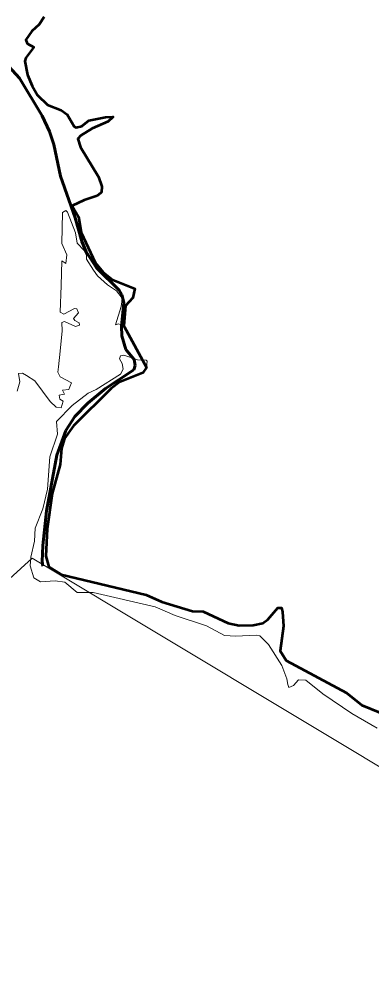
# Model space of a CAD drawing. Extents: x 553962 to 842807, y 8883888 to 9032388.
# Drawn here: x 800059 to 800524, y 9016132 to 9017379 of the extents above; entities that cross this region are included whole.
import ezdxf

# ---------------------------------------------------------------- set-up
doc = ezdxf.new("R2010")
doc.units = 0
doc.header["$LTSCALE"] = 160
doc.linetypes.add('LONG_DASH_SHORT_DASH', pattern=[9.9, 6, -1.2, 1.5, -1.2])
doc.layers.add('60', color=7, linetype='Continuous', lineweight=13)

msp = doc.modelspace()

# ---------------------------------------------------------------- linework, layer by layer
at = {"layer": '60'}
for points in [[(805532, 9014193.1), (804657.2, 9014070.6), (803480.3, 9015047.9), (802604.3, 9015162.8), (801223.2, 9016404.6), (800602, 9016352.1), (800077.1, 9016667.2), (799587.2, 9016220.8), (799447.2, 9016378.3), (799240.9, 9016344.3), (799495, 9016743.7), (799627.2, 9017758.1), (800435.6, 9018176.3), (800971.5, 9019227.8), (802447, 9019708.3), (804094.7, 9021658)], [(800092.7, 9017381.5), (800086.3, 9017371.3), (800076.3, 9017362.6), (800068.7, 9017351.2), (800070.4, 9017346.3), (800079.1, 9017341.4), (800068.5, 9017327.1), (800067.2, 9017322.8), (800070.8, 9017305), (800076.8, 9017290.1), (800084.2, 9017278.1), (800097.3, 9017265.1), (800115.2, 9017258.1), (800123.2, 9017252.6), (800132.4, 9017236.5), (800134.8, 9017235.2), (800142.4, 9017236.9), (800151.5, 9017244.5), (800173.6, 9017249), (800183.7, 9017249.2), (800183.7, 9017249.2), (800182.8, 9017248.5)], [(800092.7, 9017381.5), (800086.3, 9017371.3), (800076.3, 9017362.6), (800068.7, 9017351.2), (800070.4, 9017346.3), (800079.1, 9017341.4), (800068.5, 9017327.1), (800067.2, 9017322.8), (800070.8, 9017305), (800076.8, 9017290.1), (800084.2, 9017278.1), (800097.3, 9017265.1), (800115.2, 9017258.1), (800123.2, 9017252.6), (800132.4, 9017236.5), (800134.8, 9017235.2), (800142.4, 9017236.9), (800151.5, 9017244.5), (800173.6, 9017249), (800183.7, 9017249.2), (800183.7, 9017249.2), (800182.8, 9017248.5)], [(800182.8, 9017248.5), (800177.2, 9017243.4), (800156.2, 9017234.1), (800141.1, 9017225), (800137.1, 9017220.3), (800140.7, 9017209.5), (800164.3, 9017170.3), (800168.8, 9017157.7), (800168.5, 9017150), (800167.7, 9017149.2)], [(800182.8, 9017248.5), (800177.2, 9017243.4), (800156.2, 9017234.1), (800141.1, 9017225), (800137.1, 9017220.3), (800140.7, 9017209.5), (800164.3, 9017170.3), (800168.8, 9017157.7), (800168.5, 9017150), (800167.7, 9017149.2)], [(800167.7, 9017149.2), (800162.8, 9017145.1), (800145.6, 9017139.4), (800129.6, 9017131.9), (800137.9, 9017117.7), (800141.7, 9017096.9), (800159.9, 9017057.1), (800159.9, 9017057.1), (800170.6, 9017044.4), (800183.3, 9017034.4), (800212, 9017023.1)], [(800167.7, 9017149.2), (800162.8, 9017145.1), (800145.6, 9017139.4), (800129.6, 9017131.9), (800137.9, 9017117.7), (800141.7, 9017096.9), (800159.9, 9017057.1), (800159.9, 9017057.1), (800170.6, 9017044.4), (800183.3, 9017034.4), (800212, 9017023.1)], [(800158, 9017047.3), (800148.8, 9017061.8), (800148.7, 9017066.3), (800145.4, 9017073.1), (800136.4, 9017082.9), (800134.1, 9017096.5), (800123.4, 9017123.7), (800121.4, 9017125.8), (800116.9, 9017123.2), (800116.2, 9017082.5), (800122.6, 9017067.2), (800121.3, 9017056.1), (800116.3, 9017059.6), (800115.1, 9017027)], [(800158, 9017047.3), (800148.8, 9017061.8), (800148.7, 9017066.3), (800145.4, 9017073.1), (800136.4, 9017082.9), (800134.1, 9017096.5), (800123.4, 9017123.7), (800121.4, 9017125.8), (800116.9, 9017123.2), (800116.2, 9017082.5), (800122.6, 9017067.2), (800121.3, 9017056.1), (800116.3, 9017059.6), (800115.1, 9017027)], [(800195.2, 9017005.5), (800195.7, 9017010.2), (800188.3, 9017020), (800176.4, 9017027.8), (800163, 9017039.6), (800158, 9017047.3)], [(800195.2, 9017005.5), (800195.7, 9017010.2), (800188.3, 9017020), (800176.4, 9017027.8), (800163, 9017039.6), (800158, 9017047.3)], [(800115.1, 9017027), (800113.9, 9016991.8), (800118.6, 9016989), (800132.8, 9016996.6), (800136, 9016996.3), (800137.9, 9016990.9)], [(800115.1, 9017027), (800113.9, 9016991.8), (800118.6, 9016989), (800132.8, 9016996.6), (800136, 9016996.3), (800137.9, 9016990.9)], [(800212, 9017023.1), (800212.2, 9017023), (800209.9, 9017010.7), (800199.9, 9017000.2), (800197.8, 9016973.5), (800197.4, 9016973.7)], [(800212, 9017023.1), (800212.2, 9017023), (800209.9, 9017010.7), (800199.9, 9017000.2), (800197.8, 9016973.5), (800197.4, 9016973.7)], [(800186.9, 9016975), (800186.7, 9016974.9), (800194.5, 9016999.3), (800195.2, 9017005.5)], [(800186.9, 9016975), (800186.7, 9016974.9), (800194.5, 9016999.3), (800195.2, 9017005.5)], [(800137.9, 9016990.9), (800137.9, 9016990.9), (800131.6, 9016983.5), (800133.2, 9016980.7), (800139, 9016977.7), (800139.2, 9016974.4), (800134.3, 9016972.6), (800119.5, 9016979.4), (800116, 9016978.3), (800116.7, 9016966.9), (800113.7, 9016940.1), (800111.5, 9016919.5)], [(800137.9, 9016990.9), (800137.9, 9016990.9), (800131.6, 9016983.5), (800133.2, 9016980.7), (800139, 9016977.7), (800139.2, 9016974.4), (800134.3, 9016972.6), (800119.5, 9016979.4), (800116, 9016978.3), (800116.7, 9016966.9), (800113.7, 9016940.1), (800111.5, 9016919.5)], [(800197.4, 9016973.7), (800190.8, 9016976.3), (800186.9, 9016975), (800186.9, 9016975.4), (800186.9, 9016975)], [(800197.4, 9016973.7), (800190.8, 9016976.3), (800186.9, 9016975), (800186.9, 9016975.4), (800186.9, 9016975)], [(800096.6, 9016705.9), (800103.4, 9016752.4), (800113.9, 9016790.9), (800115.6, 9016811.9), (800119.4, 9016825.2), (800131.5, 9016841.7), (800181.1, 9016891.1), (800192.1, 9016899.5), (800222.8, 9016911.5), (800227.9, 9016918.8), (800228.7, 9016926.9), (800227.2, 9016928.4), (800215.8, 9016928.7), (800197.8, 9016935), (800193.6, 9016934.2), (800192.3, 9016930), (800195.6, 9016923.8), (800197.1, 9016916.5), (800193.3, 9016909.8), (800161.5, 9016889.5), (800150.9, 9016885), (800129.8, 9016868.6), (800109.1, 9016847.7), (800110.4, 9016831), (800100.1, 9016800.8), (800097.1, 9016758.1), (800090.8, 9016732.2), (800081.1, 9016706.9), (800080.2, 9016689.8), (800075.3, 9016668.7), (800074.3, 9016657.2), (800079.1, 9016641.3), (800087.9, 9016636), (800107.2, 9016637.5), (800120.1, 9016635.7), (800136.5, 9016621.9), (800157.4, 9016622.1), (800239.1, 9016603.2), (800265.7, 9016591.4), (800306.8, 9016578.1), (800330.5, 9016565.2), (800345.4, 9016564.1), (800372.4, 9016565.8), (800377.4, 9016564.6), (800388.9, 9016553.5), (800406.2, 9016525.8), (800413, 9016508.2), (800414.2, 9016500.7), (800415.5, 9016496.7), (800421.5, 9016499.4), (800428.2, 9016506.6), (800437.9, 9016506.3), (800460.3, 9016488.3), (800498.8, 9016462.1), (800532.2, 9016443.1)], [(800111.5, 9016919.5), (800110.7, 9016912.5), (800113.7, 9016906.5), (800129, 9016898.6), (800126.8, 9016893.3)], [(800111.5, 9016919.5), (800110.7, 9016912.5), (800113.7, 9016906.5), (800129, 9016898.6), (800126.8, 9016893.3)], [(800069.6, 9016908.1), (800064.2, 9016911.4), (800059.1, 9016910.6), (800060.6, 9016899.7), (800057.3, 9016887.6)], [(800069.6, 9016908.1), (800064.2, 9016911.4), (800059.1, 9016910.6), (800060.6, 9016899.7), (800057.3, 9016887.6)], [(800126.8, 9016893.3), (800125.4, 9016889.8), (800116.8, 9016888.8), (800119.7, 9016883.6), (800112.4, 9016882.3), (800113.3, 9016876.8), (800118, 9016874.4), (800115.3, 9016865.5), (800108.8, 9016866.2), (800100.5, 9016873.8), (800080.3, 9016901.3), (800069.6, 9016908.1)], [(800126.8, 9016893.3), (800125.4, 9016889.8), (800116.8, 9016888.8), (800119.7, 9016883.6), (800112.4, 9016882.3), (800113.3, 9016876.8), (800118, 9016874.4), (800115.3, 9016865.5), (800108.8, 9016866.2), (800100.5, 9016873.8), (800080.3, 9016901.3), (800069.6, 9016908.1)], [(800545.1, 9016459.8), (800511.8, 9016473.1), (800491.8, 9016489.4), (800412, 9016532.4), (800404.3, 9016545), (800408.4, 9016577.6), (800407.3, 9016596.3), (800405.7, 9016601.6), (800400.9, 9016601.5), (800387.9, 9016586.4), (800381.1, 9016581.4), (800368.7, 9016578.7), (800349.9, 9016578.5), (800335.3, 9016581.4), (800302.6, 9016596.9), (800288.6, 9016597.1), (800248.1, 9016609.6), (800227.5, 9016619), (800115.3, 9016645.6), (800099, 9016655.6), (800094.8, 9016669.7), (800096.6, 9016705.9)]]:
    msp.add_lwpolyline(points, dxfattribs=at)
at = {"layer": '60', "lineweight": 53}
for points in [[(800092.7, 9017381.5), (800086.3, 9017371.3), (800076.3, 9017362.6), (800068.7, 9017351.2), (800070.4, 9017346.3), (800079.1, 9017341.4), (800068.5, 9017327.1), (800067.2, 9017322.8), (800070.8, 9017305), (800076.8, 9017290.1), (800084.2, 9017278.1), (800097.3, 9017265.1), (800115.2, 9017258.1), (800123.2, 9017252.6), (800132.4, 9017236.5), (800134.8, 9017235.2), (800142.4, 9017236.9), (800151.5, 9017244.5), (800173.6, 9017249), (800183.7, 9017249.2), (800183.7, 9017249.2), (800182.8, 9017248.5)], [(800182.8, 9017248.5), (800177.2, 9017243.4), (800156.2, 9017234.1), (800141.1, 9017225), (800137.1, 9017220.3), (800140.7, 9017209.5), (800164.3, 9017170.3), (800168.8, 9017157.7), (800168.5, 9017150), (800167.7, 9017149.2)], [(800167.7, 9017149.2), (800162.8, 9017145.1), (800145.6, 9017139.4), (800129.6, 9017131.9), (800137.9, 9017117.7), (800141.7, 9017096.9), (800159.9, 9017057.1), (800159.9, 9017057.1), (800170.6, 9017044.4), (800183.3, 9017034.4), (800212, 9017023.1)], [(800212, 9017023.1), (800212.2, 9017023), (800209.9, 9017010.7), (800199.9, 9017000.2), (800197.8, 9016973.5), (800197.1, 9016974.3)], [(800197.1, 9016974.3), (800198.5, 9016972.8), (800227.9, 9016918.8), (800222.8, 9016911.5), (800192.1, 9016899.5), (800181.1, 9016891.1), (800131.5, 9016841.7), (800119.4, 9016825.2), (800115.6, 9016811.9), (800113.9, 9016790.9), (800103.4, 9016752.4), (800096.6, 9016705.9)], [(800096.6, 9016705.9), (800094.8, 9016669.7), (800099, 9016655.6), (800115.3, 9016645.6), (800227.5, 9016619), (800248.1, 9016609.6), (800288.6, 9016597.1), (800302.6, 9016596.9), (800335.3, 9016581.4), (800349.9, 9016578.5), (800368.7, 9016578.7), (800381.1, 9016581.4), (800387.9, 9016586.4), (800400.9, 9016601.5), (800405.7, 9016601.6), (800407.3, 9016596.3), (800408.4, 9016577.6), (800404.3, 9016545), (800412, 9016532.4), (800491.8, 9016489.4), (800511.8, 9016473.1), (800545.1, 9016459.8)]]:
    msp.add_lwpolyline(points, dxfattribs=at)
at = {"layer": '60', "linetype": 'LONG_DASH_SHORT_DASH', "lineweight": 60}
msp.add_lwpolyline([(800014.8, 9017349), (800060.4, 9017300.5), (800090, 9017250.9), (800099.8, 9017230.1), (800105.4, 9017212.9), (800114.3, 9017171.3), (800133.7, 9017116), (800142.6, 9017084.9), (800148.4, 9017071.1), (800162, 9017050.3), (800191.9, 9017020.9), (800195.1, 9017014.8), (800197.7, 9017004.4), (800194.7, 9016973.3), (800195.3, 9016960.7), (800200.7, 9016942.6), (800211.3, 9016929.2), (800213, 9016921.4), (800210.9, 9016915.8), (800173.7, 9016891), (800150.5, 9016871.7), (800133.1, 9016854), (800121.4, 9016835.4), (800109.6, 9016803.1), (800096, 9016729.7), (800091.1, 9016684.1), (800090.1, 9016663), (800090.8, 9016656.7)], dxfattribs=at)

doc.saveas('drawing.dxf')
